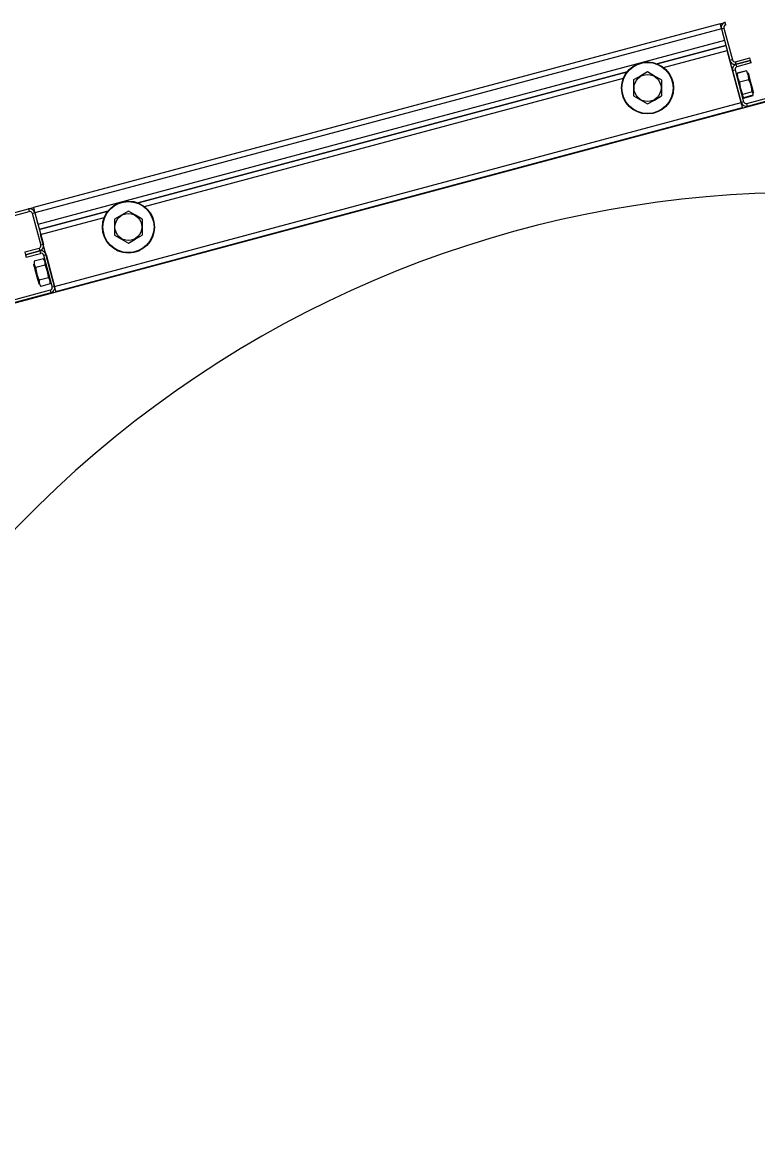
# Model space of a CAD drawing. Extents: x -264205 to -263659, y -1242401 to -1241986.
# Drawn here: x -263795.51 to -263795.107, y -1242184.96 to -1242184.349 of the extents above; entities that cross this region are included whole.
import ezdxf

# ---------------------------------------------------------------- set-up
doc = ezdxf.new("R2010")
doc.units = 0
doc.layers.add('SITUACIA_DSP_2D', color=7, linetype='Continuous')

msp = doc.modelspace()

# ---------------------------------------------------------------- linework, layer by layer
at = {"layer": 'SITUACIA_DSP_2D'}
for p, q in [((-263795.12778, -1242184.34929), (-263795.50401, -1242184.4501)), ((-263795.12705, -1242184.35205), (-263795.50328, -1242184.45286)), ((-263795.12778, -1242184.34929), (-263795.12503, -1242184.34856)), ((-263795.12778, -1242184.34929), (-263795.12777, -1242184.34935)), ((-263795.12777, -1242184.34935), (-263795.12773, -1242184.3495)), ((-263795.12773, -1242184.3495), (-263795.12766, -1242184.34976)), ((-263795.12766, -1242184.34976), (-263795.12757, -1242184.3501)), ((-263795.12757, -1242184.3501), (-263795.12746, -1242184.35052)), ((-263795.12746, -1242184.35052), (-263795.12733, -1242184.35099)), ((-263795.12733, -1242184.35099), (-263795.12719, -1242184.35151)), ((-263795.12719, -1242184.35151), (-263795.12705, -1242184.35205)), ((-263795.12705, -1242184.35205), (-263795.12567, -1242184.35168)), ((-263795.12705, -1242184.35205), (-263795.12533, -1242184.35847)), ((-263795.12705, -1242184.35205), (-263795.12238, -1242184.36948)), ((-263795.12567, -1242184.35168), (-263795.121, -1242184.36911)), ((-263795.12466, -1242184.34993), (-263795.12503, -1242184.34856)), ((-263795.12533, -1242184.35847), (-263795.50155, -1242184.45928)), ((-263795.16221, -1242184.3713), (-263795.12459, -1242184.36122)), ((-263795.12459, -1242184.36122), (-263795.16221, -1242184.3713)), ((-263795.15872, -1242184.37332), (-263795.12385, -1242184.36398)), ((-263795.11623, -1242184.39242), (-263795.12385, -1242184.36398)), ((-263795.121, -1242184.36911), (-263795.12238, -1242184.36948)), ((-263795.11925, -1242184.37012), (-263795.11145, -1242184.36803)), ((-263795.11888, -1242184.3715), (-263795.11925, -1242184.37012)), ((-263795.11109, -1242184.36941), (-263795.11888, -1242184.3715)), ((-263795.11888, -1242184.3715), (-263795.11109, -1242184.36941)), ((-263795.11852, -1242184.37287), (-263795.11888, -1242184.3715)), ((-263795.11072, -1242184.37078), (-263795.11852, -1242184.37287)), ((-263795.11109, -1242184.36941), (-263795.11145, -1242184.36803)), ((-263795.11072, -1242184.37078), (-263795.11109, -1242184.36941)), ((-263795.44668, -1242184.44753), (-263795.17873, -1242184.37573)), ((-263795.17873, -1242184.37573), (-263795.44668, -1242184.44753)), ((-263795.17127, -1242184.37791), (-263795.17512, -1242184.38014)), ((-263795.16752, -1242184.37575), (-263795.17127, -1242184.37791)), ((-263795.16367, -1242184.37798), (-263795.16752, -1242184.37575)), ((-263795.1209, -1242184.37499), (-263795.12102, -1242184.37453)), ((-263795.1209, -1242184.37499), (-263795.11952, -1242184.37462)), ((-263795.1209, -1242184.37499), (-263795.11623, -1242184.39242)), ((-263795.11952, -1242184.37462), (-263795.11485, -1242184.39205)), ((-263795.11851, -1242184.37708), (-263795.11848, -1242184.37673)), ((-263795.11848, -1242184.37673), (-263795.1184, -1242184.37653)), ((-263795.11847, -1242184.3763), (-263795.11336, -1242184.37493)), ((-263795.1133, -1242184.37516), (-263795.1184, -1242184.37653)), ((-263795.1184, -1242184.37653), (-263795.11822, -1242184.37864)), ((-263795.1129, -1242184.37588), (-263795.1133, -1242184.37516)), ((-263795.1133, -1242184.37516), (-263795.11313, -1242184.3753)), ((-263795.11313, -1242184.3753), (-263795.11293, -1242184.37558)), ((-263795.11217, -1242184.37792), (-263795.1129, -1242184.37588)), ((-263795.11242, -1242184.37618), (-263795.11237, -1242184.37634)), ((-263795.11237, -1242184.37634), (-263795.11224, -1242184.37683)), ((-263795.11224, -1242184.37683), (-263795.11203, -1242184.37763)), ((-263795.11199, -1242184.38003), (-263795.11217, -1242184.37792)), ((-263795.11203, -1242184.37763), (-263795.11175, -1242184.37868)), ((-263795.44319, -1242184.44954), (-263795.18074, -1242184.37922)), ((-263795.17512, -1242184.38014), (-263795.17512, -1242184.38393)), ((-263795.17512, -1242184.38393), (-263795.17512, -1242184.38781)), ((-263795.15992, -1242184.38014), (-263795.16367, -1242184.37798)), ((-263795.15992, -1242184.38014), (-263795.15992, -1242184.38393)), ((-263795.15992, -1242184.38393), (-263795.15992, -1242184.38781)), ((-263795.11822, -1242184.37864), (-263795.11749, -1242184.38069)), ((-263795.11749, -1242184.38069), (-263795.1171, -1242184.3814)), ((-263795.11199, -1242184.38003), (-263795.1171, -1242184.3814)), ((-263795.1171, -1242184.3814), (-263795.11672, -1242184.38425)), ((-263795.11152, -1242184.38102), (-263795.11199, -1242184.38003)), ((-263795.11175, -1242184.37868), (-263795.11142, -1242184.37991)), ((-263795.11059, -1242184.38384), (-263795.11152, -1242184.38102)), ((-263795.11142, -1242184.37991), (-263795.11106, -1242184.38126)), ((-263795.11106, -1242184.38126), (-263795.11069, -1242184.38263)), ((-263795.11069, -1242184.38263), (-263795.11034, -1242184.38395)), ((-263795.11021, -1242184.38669), (-263795.11059, -1242184.38384)), ((-263795.11034, -1242184.38395), (-263795.11002, -1242184.38511)), ((-263795.0819, -1242184.38664), (-263795.53244, -1242184.50736)), ((-263795.17512, -1242184.38781), (-263795.17512, -1242184.38892)), ((-263795.17512, -1242184.38892), (-263795.17137, -1242184.39108)), ((-263795.16377, -1242184.39114), (-263795.15992, -1242184.38892)), ((-263795.15992, -1242184.38781), (-263795.15992, -1242184.38892)), ((-263795.11672, -1242184.38425), (-263795.11579, -1242184.38706)), ((-263795.11579, -1242184.38706), (-263795.11532, -1242184.38805)), ((-263795.11539, -1242184.38826), (-263795.11546, -1242184.38901)), ((-263795.11546, -1242184.38901), (-263795.11506, -1242184.38965)), ((-263795.11532, -1242184.38805), (-263795.11539, -1242184.38826)), ((-263795.11021, -1242184.38669), (-263795.11532, -1242184.38805)), ((-263795.11506, -1242184.38965), (-263795.11484, -1242184.38984)), ((-263795.10973, -1242184.38847), (-263795.11484, -1242184.38984)), ((-263795.11478, -1242184.39007), (-263795.10967, -1242184.3887)), ((-263795.11311, -1242184.39306), (-263795.08264, -1242184.3849)), ((-263795.11274, -1242184.39444), (-263795.08227, -1242184.38627)), ((-263795.11004, -1242184.38682), (-263795.11021, -1242184.38669)), ((-263795.1096, -1242184.38746), (-263795.11004, -1242184.38682)), ((-263795.11002, -1242184.38511), (-263795.10977, -1242184.38607)), ((-263795.10977, -1242184.38607), (-263795.10959, -1242184.38674)), ((-263795.10973, -1242184.38847), (-263795.10963, -1242184.3882)), ((-263795.10963, -1242184.3882), (-263795.1096, -1242184.38746)), ((-263795.10959, -1242184.38674), (-263795.10949, -1242184.3871)), ((-263795.10949, -1242184.3871), (-263795.10948, -1242184.38715)), ((-263795.49246, -1242184.49323), (-263795.11623, -1242184.39242)), ((-263795.49172, -1242184.49598), (-263795.11549, -1242184.39517)), ((-263795.17137, -1242184.39108), (-263795.16752, -1242184.3933)), ((-263795.16752, -1242184.3933), (-263795.16377, -1242184.39114)), ((-263795.11485, -1242184.39205), (-263795.11623, -1242184.39242)), ((-263795.11611, -1242184.39288), (-263795.11623, -1242184.39242)), ((-263795.11608, -1242184.39296), (-263795.11623, -1242184.39242)), ((-263795.11595, -1242184.39348), (-263795.11608, -1242184.39296)), ((-263795.11582, -1242184.39395), (-263795.11595, -1242184.39348)), ((-263795.11571, -1242184.39437), (-263795.11582, -1242184.39395)), ((-263795.11562, -1242184.39471), (-263795.11571, -1242184.39437)), ((-263795.11555, -1242184.39496), (-263795.11562, -1242184.39471)), ((-263795.11551, -1242184.39512), (-263795.11555, -1242184.39496)), ((-263795.11549, -1242184.39517), (-263795.11551, -1242184.39512)), ((-263795.11274, -1242184.39444), (-263795.11311, -1242184.39306)), ((-263795.59302, -1242184.47395), (-263795.50677, -1242184.45084)), ((-263795.50677, -1242184.45084), (-263795.50401, -1242184.4501)), ((-263795.50677, -1242184.45084), (-263795.5064, -1242184.45222)), ((-263795.50401, -1242184.4501), (-263795.504, -1242184.45016)), ((-263795.504, -1242184.45016), (-263795.50396, -1242184.45031)), ((-263795.50396, -1242184.45031), (-263795.50389, -1242184.45057)), ((-263795.50389, -1242184.45057), (-263795.5038, -1242184.45091)), ((-263795.5038, -1242184.45091), (-263795.50368, -1242184.45133)), ((-263795.50368, -1242184.45133), (-263795.50356, -1242184.4518)), ((-263795.59265, -1242184.47533), (-263795.5064, -1242184.45222)), ((-263795.50465, -1242184.45322), (-263795.50328, -1242184.45286)), ((-263795.50465, -1242184.45322), (-263795.49998, -1242184.47066)), ((-263795.50356, -1242184.4518), (-263795.50342, -1242184.45232)), ((-263795.50342, -1242184.45232), (-263795.50328, -1242184.45286)), ((-263795.50328, -1242184.45286), (-263795.50155, -1242184.45928)), ((-263795.50328, -1242184.45286), (-263795.4986, -1242184.47029)), ((-263795.50082, -1242184.46203), (-263795.46319, -1242184.45195)), ((-263795.46319, -1242184.45195), (-263795.50082, -1242184.46203)), ((-263795.50008, -1242184.46479), (-263795.46521, -1242184.45544)), ((-263795.45573, -1242184.45414), (-263795.45958, -1242184.45636)), ((-263795.45958, -1242184.45636), (-263795.45958, -1242184.46015)), ((-263795.45198, -1242184.45197), (-263795.45573, -1242184.45414)), ((-263795.44813, -1242184.4542), (-263795.45198, -1242184.45197)), ((-263795.44438, -1242184.45636), (-263795.44813, -1242184.4542)), ((-263795.44438, -1242184.45636), (-263795.44438, -1242184.46015)), ((-263795.45958, -1242184.46015), (-263795.45958, -1242184.46404)), ((-263795.44438, -1242184.46015), (-263795.44438, -1242184.46404)), ((-263795.49246, -1242184.49323), (-263795.50008, -1242184.46479)), ((-263795.45958, -1242184.46404), (-263795.45958, -1242184.46514)), ((-263795.45958, -1242184.46514), (-263795.45584, -1242184.4673)), ((-263795.45584, -1242184.4673), (-263795.45198, -1242184.46953)), ((-263795.45198, -1242184.46953), (-263795.44824, -1242184.46736)), ((-263795.44824, -1242184.46736), (-263795.44438, -1242184.46514)), ((-263795.44438, -1242184.46404), (-263795.44438, -1242184.46514)), ((-263795.50099, -1242184.4724), (-263795.50879, -1242184.47449)), ((-263795.50879, -1242184.47449), (-263795.50842, -1242184.47587)), ((-263795.50842, -1242184.47587), (-263795.50062, -1242184.47378)), ((-263795.50062, -1242184.47378), (-263795.50842, -1242184.47587)), ((-263795.50805, -1242184.47725), (-263795.50025, -1242184.47516)), ((-263795.50099, -1242184.4724), (-263795.50062, -1242184.47378)), ((-263795.50062, -1242184.47378), (-263795.50025, -1242184.47516)), ((-263795.4986, -1242184.47029), (-263795.49998, -1242184.47066)), ((-263795.4985, -1242184.47617), (-263795.49713, -1242184.4758)), ((-263795.49713, -1242184.4758), (-263795.49246, -1242184.49323)), ((-263795.50842, -1242184.47587), (-263795.50805, -1242184.47725)), ((-263795.50387, -1242184.48111), (-263795.50388, -1242184.48107)), ((-263795.50377, -1242184.48146), (-263795.50387, -1242184.48111)), ((-263795.5036, -1242184.48212), (-263795.50377, -1242184.48146)), ((-263795.49858, -1242184.47815), (-263795.50369, -1242184.47952)), ((-263795.50369, -1242184.47952), (-263795.50367, -1242184.48104)), ((-263795.50367, -1242184.48104), (-263795.5031, -1242184.48247)), ((-263795.49766, -1242184.48159), (-263795.50276, -1242184.48296)), ((-263795.49825, -1242184.47864), (-263795.49858, -1242184.47815)), ((-263795.4985, -1242184.47617), (-263795.49383, -1242184.4936)), ((-263795.49768, -1242184.48007), (-263795.49825, -1242184.47864)), ((-263795.49766, -1242184.48159), (-263795.49768, -1242184.48007)), ((-263795.49726, -1242184.48243), (-263795.49766, -1242184.48159)), ((-263795.50335, -1242184.48306), (-263795.5036, -1242184.48212)), ((-263795.50303, -1242184.48422), (-263795.50335, -1242184.48306)), ((-263795.5031, -1242184.48247), (-263795.50276, -1242184.48296)), ((-263795.50268, -1242184.48553), (-263795.50303, -1242184.48422)), ((-263795.50276, -1242184.48296), (-263795.50269, -1242184.48388)), ((-263795.50269, -1242184.48388), (-263795.50219, -1242184.48658)), ((-263795.50232, -1242184.4869), (-263795.50268, -1242184.48553)), ((-263795.50195, -1242184.48825), (-263795.50232, -1242184.4869)), ((-263795.50219, -1242184.48658), (-263795.50122, -1242184.48922)), ((-263795.49632, -1242184.48509), (-263795.49726, -1242184.48243)), ((-263795.49587, -1242184.48779), (-263795.49632, -1242184.48509)), ((-263795.49581, -1242184.48848), (-263795.49587, -1242184.48779)), ((-263795.50162, -1242184.48949), (-263795.50195, -1242184.48825)), ((-263795.50134, -1242184.49055), (-263795.50162, -1242184.48949)), ((-263795.50112, -1242184.49136), (-263795.50134, -1242184.49055)), ((-263795.50122, -1242184.48922), (-263795.50092, -1242184.48985)), ((-263795.50099, -1242184.49187), (-263795.50112, -1242184.49136)), ((-263795.50094, -1242184.49204), (-263795.50099, -1242184.49187)), ((-263795.49581, -1242184.48848), (-263795.50092, -1242184.48985)), ((-263795.50092, -1242184.48985), (-263795.5009, -1242184.49137)), ((-263795.5009, -1242184.49137), (-263795.50033, -1242184.4928)), ((-263795.50033, -1242184.4928), (-263795.5, -1242184.49329)), ((-263795.49489, -1242184.49192), (-263795.5, -1242184.49329)), ((-263795.49548, -1242184.48897), (-263795.49581, -1242184.48848)), ((-263795.49491, -1242184.4904), (-263795.49548, -1242184.48897)), ((-263795.49489, -1242184.49192), (-263795.49491, -1242184.4904)), ((-263795.49246, -1242184.49323), (-263795.49383, -1242184.4936)), ((-263795.49231, -1242184.49377), (-263795.49246, -1242184.49323)), ((-263795.49217, -1242184.49429), (-263795.49231, -1242184.49377)), ((-263795.49484, -1242184.49535), (-263795.5811, -1242184.51846)), ((-263795.49447, -1242184.49672), (-263795.58073, -1242184.51983)), ((-263795.49484, -1242184.49535), (-263795.49447, -1242184.49672)), ((-263795.49205, -1242184.49476), (-263795.49217, -1242184.49429)), ((-263795.49193, -1242184.49518), (-263795.49205, -1242184.49476)), ((-263795.49184, -1242184.49552), (-263795.49193, -1242184.49518)), ((-263795.49178, -1242184.49577), (-263795.49184, -1242184.49552)), ((-263795.49173, -1242184.49593), (-263795.49178, -1242184.49577)), ((-263795.49172, -1242184.49598), (-263795.49173, -1242184.49593))]:
    msp.add_line(p, q, dxfattribs=at)
for centre, radius in [((-263795.16752, -1242184.38453), 0.01425), ((-263795.16752, -1242184.38453), 0.01401), ((-263795.16752, -1242184.38453), 0.00739), ((-263795.45198, -1242184.46075), 0.01425), ((-263795.45198, -1242184.46075), 0.01401), ((-263795.45198, -1242184.46075), 0.00739)]:
    msp.add_circle(centre, radius, dxfattribs=at)
for centre, radius, start, end in [((-263795.12429, -1242184.35131), 0.00285, 105.00001, 195), ((-263795.12429, -1242184.35131), 0.00143, 105.00001, 195), ((-263795.11962, -1242184.36874), 0.00285, 195, 285.00001), ((-263795.11962, -1242184.36874), 0.00143, 195, 285.00001), ((-263795.11815, -1242184.37425), 0.00285, 105.00001, 195), ((-263795.11815, -1242184.37425), 0.00143, 105.00001, 195), ((-263795.11348, -1242184.39168), 0.00285, 195, 285.00001), ((-263795.11348, -1242184.39168), 0.00143, 195, 285.00001), ((-263795.0819, -1242185.04027), 0.5985, 324.56502, 215.43498), ((-263795.50603, -1242184.45359), 0.00285, 15, 105.00001), ((-263795.50603, -1242184.45359), 0.00143, 15, 105.00001), ((-263795.50136, -1242184.47103), 0.00142, 285.00001, 15), ((-263795.50136, -1242184.47103), 0.00285, 285.00001, 15), ((-263795.49988, -1242184.47653), 0.00285, 15, 105.00001), ((-263795.49988, -1242184.47653), 0.00143, 15, 105.00001), ((-263795.49521, -1242184.49397), 0.00143, 285.00001, 15), ((-263795.49521, -1242184.49397), 0.00285, 285.00001, 15)]:
    msp.add_arc(centre, radius, start, end, dxfattribs=at)

doc.saveas('drawing.dxf')
